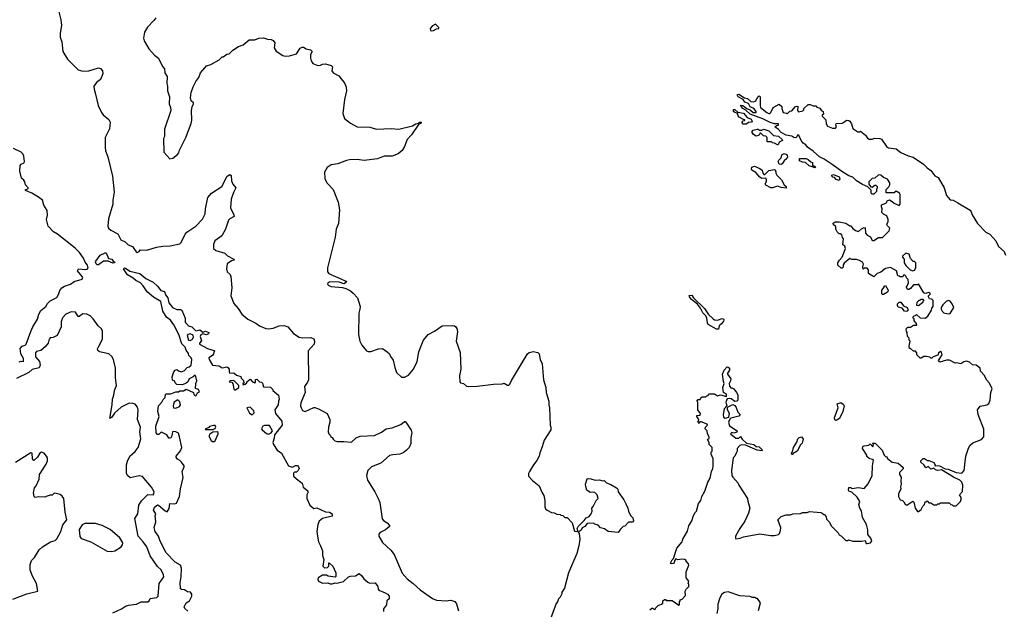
# Model space of a CAD drawing. Extents: x 2086813 to 2278017, y 548126 to 753336.
# Tile 376 of 461: x 2241699 to 2251895, y 621048 to 627155. Entities that reach past the tile are written whole.
import ezdxf

# ---------------------------------------------------------------- set-up
doc = ezdxf.new("R2010")
doc.units = 0

msp = doc.modelspace()

# ---------------------------------------------------------------- linework, layer by layer
at = {"layer": '0CON10XD'}
for points in [[(2242106, 627235), (2242127, 627155), (2242134, 627094), (2242119, 627015), (2242120, 626975), (2242135, 626925), (2242147, 626827), (2242195, 626745), (2242304, 626634), (2242355, 626623), (2242415, 626624), (2242515, 626656), (2242535, 626648), (2242558, 626625), (2242561, 626595), (2242536, 626535), (2242494, 626505), (2242468, 626465), (2242469, 626435), (2242485, 626385), (2242513, 626265), (2242548, 626195), (2242565, 626168), (2242621, 626121), (2242638, 626095), (2242628, 626025), (2242586, 625934), (2242583, 625835), (2242589, 625795), (2242613, 625735), (2242660, 625535), (2242677, 625367), (2242663, 625287), (2242663, 625243), (2242619, 625091), (2242611, 625015), (2242620, 624995), (2242643, 624975), (2242715, 624936), (2242746, 624876), (2242790, 624855), (2242823, 624823), (2242867, 624805), (2242905, 624749), (2242915, 624744), (2242937, 624755), (2242948, 624772), (2243015, 624767), (2243115, 624799), (2243181, 624809), (2243259, 624811), (2243359, 624835), (2243373, 624847), (2243414, 624935), (2243430, 624955), (2243525, 625015), (2243591, 625089), (2243620, 625145), (2243622, 625195), (2243646, 625314), (2243685, 625357), (2243792, 625428), (2243847, 625535), (2243875, 625550), (2243890, 625540), (2243892, 625485), (2243905, 625450), (2243938, 625415), (2243915, 625365), (2243888, 625295), (2243884, 625206), (2243918, 625135), (2243920, 625115), (2243875, 625091), (2243863, 625077), (2243832, 624985), (2243794, 624916), (2243721, 624865), (2243706, 624825), (2243706, 624785), (2243732, 624765), (2243825, 624738), (2243850, 624710), (2243916, 624675), (2243920, 624665), (2243894, 624656), (2243848, 624625), (2243840, 624575), (2243848, 624545), (2243880, 624515), (2243886, 624496), (2243896, 624376), (2243886, 624296), (2243916, 624215), (2243962, 624165), (2244001, 624105), (2244063, 624053), (2244145, 624011), (2244183, 623983), (2244248, 623958), (2244275, 623954), (2244325, 623960), (2244385, 623983), (2244437, 623987), (2244475, 623972), (2244535, 623904), (2244595, 623868), (2244629, 623859), (2244715, 623862), (2244745, 623850), (2244751, 623825), (2244747, 623795), (2244687, 623725), (2244689, 623425), (2244679, 623401), (2244648, 623355), (2244656, 623295), (2244610, 623185), (2244608, 623155), (2244613, 623135), (2244627, 623107), (2244655, 623097), (2244745, 623138), (2244755, 623137), (2244795, 623124), (2244885, 623077), (2244912, 623015), (2244912, 622985), (2244898, 622935), (2244892, 622885), (2244900, 622865), (2244915, 622850), (2244920, 622835), (2244936, 622826), (2244945, 622810), (2244964, 622794), (2244987, 622787), (2245056, 622786), (2245135, 622779), (2245185, 622823), (2245225, 622840), (2245375, 622849), (2245445, 622883), (2245495, 622918), (2245555, 622929), (2245645, 622961), (2245685, 622993), (2245692, 622992), (2245706, 622976), (2245753, 622903), (2245761, 622875), (2245751, 622829), (2245750, 622765), (2245732, 622725), (2245704, 622695), (2245672, 622668), (2245637, 622653), (2245565, 622648), (2245530, 622640), (2245440, 622560), (2245344, 622525), (2245306, 622485), (2245292, 622435), (2245302, 622385), (2245376, 622265), (2245410, 622195), (2245427, 622155), (2245454, 621985), (2245466, 621966), (2245503, 621943), (2245530, 621915), (2245530, 621905), (2245488, 621872), (2245433, 621845), (2245419, 621825), (2245418, 621805), (2245455, 621738), (2245541, 621661), (2245578, 621615), (2245661, 621421), (2245712, 621362), (2245775, 621316), (2245848, 621248), (2245975, 621159), (2246015, 621143), (2246115, 621136), (2246165, 621142), (2246205, 621130), (2246223, 621103), (2246243, 621033)], [(2243110, 627175), (2243090, 627145), (2243024, 627076), (2242993, 627025), (2242980, 626965), (2242988, 626935), (2243035, 626852), (2243095, 626788), (2243138, 626755), (2243179, 626669), (2243198, 626645), (2243203, 626605), (2243227, 626565), (2243223, 626495), (2243231, 626465), (2243229, 626419), (2243249, 626355), (2243247, 626285), (2243261, 626245), (2243263, 626215), (2243198, 626022), (2243200, 625945), (2243190, 625925), (2243193, 625783), (2243255, 625712), (2243285, 625722), (2243333, 625757), (2243347, 625775), (2243353, 625805), (2243421, 625935), (2243475, 626080), (2243481, 626115), (2243477, 626213), (2243486, 626254), (2243500, 626285), (2243498, 626295), (2243474, 626314), (2243467, 626345), (2243475, 626400), (2243495, 626460), (2243524, 626516), (2243553, 626555), (2243573, 626605), (2243615, 626658), (2243634, 626676), (2243680, 626690), (2243765, 626738), (2243795, 626770), (2243805, 626770), (2243845, 626798), (2243867, 626803), (2243905, 626838), (2243964, 626876), (2244012, 626895), (2244075, 626948), (2244135, 626947), (2244175, 626964), (2244225, 626967), (2244264, 626954), (2244305, 626950), (2244325, 626938), (2244340, 626915), (2244333, 626865), (2244355, 626828), (2244425, 626783), (2244447, 626777), (2244495, 626779), (2244565, 626803), (2244605, 626861), (2244625, 626870), (2244639, 626869), (2244665, 626853), (2244712, 626842), (2244727, 626827), (2244711, 626795), (2244712, 626755), (2244718, 626728), (2244735, 626700), (2244785, 626681), (2244815, 626683), (2244834, 626696), (2244865, 626699), (2244925, 626682), (2244938, 626665), (2244932, 626625), (2244944, 626604), (2245005, 626573), (2245067, 626495), (2245080, 626455), (2245083, 626417), (2245062, 626328), (2245047, 626185), (2245063, 626133), (2245125, 626082), (2245195, 626046), (2245325, 626040), (2245395, 626022), (2245545, 626028), (2245625, 626020), (2245766, 626054), (2245800, 626075), (2245828, 626082), (2245840, 626095), (2245858, 626095), (2245856, 626084), (2245830, 626070), (2245756, 625964), (2245712, 625915), (2245685, 625840), (2245659, 625801), (2245620, 625765), (2245555, 625742), (2245475, 625742), (2245405, 625712), (2245267, 625697), (2245195, 625707), (2245115, 625702), (2245084, 625696), (2244995, 625662), (2244925, 625652), (2244883, 625625), (2244854, 625574), (2244858, 625505), (2244885, 625462), (2244946, 625395), (2244996, 625266), (2245012, 625185), (2245002, 625045), (2244978, 624985), (2244966, 624904), (2244888, 624585), (2244888, 624545), (2244902, 624525), (2244920, 624515), (2245018, 624475), (2245078, 624445), (2245082, 624435), (2245055, 624420), (2245006, 624436), (2244912, 624438), (2244891, 624429), (2244888, 624415), (2244902, 624402), (2244925, 624393), (2245041, 624381), (2245075, 624371), (2245125, 624346), (2245154, 624324), (2245196, 624275), (2245224, 624184), (2245223, 624155), (2245210, 624115), (2245208, 623895), (2245222, 623825), (2245243, 623783), (2245290, 623725), (2245308, 623718), (2245335, 623718), (2245414, 623746), (2245455, 623748), (2245506, 623716), (2245528, 623695), (2245540, 623665), (2245567, 623627), (2245583, 623553), (2245602, 623502), (2245653, 623453), (2245685, 623452), (2245725, 623472), (2245776, 623534), (2245814, 623616), (2245834, 623716), (2245863, 623795), (2245882, 623835), (2245929, 623895), (2245995, 623928), (2246075, 623984), (2246185, 623987), (2246203, 623983), (2246215, 623972), (2246226, 623956), (2246234, 623925), (2246219, 623825), (2246261, 623709), (2246266, 623535), (2246252, 623465), (2246257, 623405), (2246264, 623394), (2246296, 623386), (2246325, 623360), (2246346, 623356), (2246435, 623358), (2246605, 623380), (2246695, 623383), (2246715, 623390), (2246751, 623371), (2246765, 623371), (2246775, 623380), (2246792, 623418), (2246957, 623693), (2246975, 623708), (2247015, 623717), (2247065, 623708), (2247078, 623695), (2247090, 623635), (2247109, 623589), (2247124, 623424), (2247148, 623345), (2247152, 623295), (2247178, 623205), (2247178, 623165), (2247187, 623133), (2247193, 622955), (2247200, 622935), (2247198, 622905), (2247132, 622798), (2247108, 622732), (2247085, 622670), (2247079, 622635), (2247055, 622588), (2247020, 622545), (2246978, 622475), (2246968, 622455), (2246968, 622428), (2247011, 622381), (2247078, 622325), (2247105, 622260), (2247127, 622225), (2247137, 622175), (2247138, 622108), (2247145, 622090), (2247163, 622073), (2247205, 622052), (2247235, 622048), (2247263, 622033), (2247295, 622030), (2247303, 622023), (2247325, 622020), (2247345, 622000), (2247368, 621998), (2247420, 621945), (2247445, 621858), (2247468, 621852), (2247478, 621862), (2247473, 621885), (2247482, 621905), (2247545, 621968), (2247564, 621996), (2247595, 622008), (2247618, 622035), (2247628, 622065), (2247623, 622097), (2247637, 622113), (2247668, 622175), (2247690, 622195), (2247678, 622235), (2247655, 622258), (2247635, 622262), (2247605, 622258), (2247573, 622283), (2247561, 622321), (2247560, 622345), (2247575, 622398), (2247585, 622402), (2247615, 622400), (2247657, 622387), (2247705, 622390), (2247735, 622380), (2247752, 622382), (2247775, 622358), (2247821, 622341), (2247880, 622305), (2247892, 622292), (2247898, 622265), (2247955, 622180), (2247975, 622140), (2247997, 622097), (2248003, 622063), (2248025, 622020), (2248048, 621995), (2248057, 621963), (2248045, 621950), (2248005, 621950), (2247965, 621910), (2247950, 621905), (2247922, 621878), (2247897, 621843), (2247793, 621853), (2247755, 621880), (2247713, 621893), (2247688, 621918), (2247655, 621930), (2247645, 621940), (2247575, 621938), (2247553, 621907), (2247525, 621890), (2247513, 621867), (2247482, 621848), (2247492, 621832), (2247498, 621775), (2247490, 621705), (2247468, 621625), (2247382, 621425), (2247342, 621268), (2247313, 621227), (2247312, 621208), (2247297, 621173), (2247280, 621155), (2247270, 621125), (2247253, 621107), (2247185, 620920)], [(2245965, 627038), (2245985, 627042), (2246015, 627060), (2246040, 627065), (2246040, 627075), (2246005, 627110), (2245975, 627092), (2245950, 627065), (2245952, 627042), (2245965, 627038)], [(2250355, 624973), (2250385, 624962), (2250415, 624988), (2250445, 625002), (2250455, 625000), (2250458, 624945), (2250475, 624922), (2250510, 624905), (2250522, 624875), (2250535, 624868), (2250545, 624868), (2250591, 624899), (2250635, 624898), (2250703, 624967), (2250710, 624995), (2250685, 625020), (2250680, 625035), (2250692, 625065), (2250692, 625085), (2250680, 625125), (2250645, 625140), (2250628, 625158), (2250630, 625195), (2250622, 625215), (2250623, 625237), (2250667, 625253), (2250680, 625265), (2250682, 625278), (2250705, 625288), (2250735, 625272), (2250754, 625254), (2250805, 625230), (2250818, 625245), (2250816, 625346), (2250809, 625359), (2250775, 625380), (2250755, 625362), (2250672, 625362), (2250670, 625395), (2250698, 625425), (2250708, 625445), (2250708, 625465), (2250685, 625502), (2250645, 625520), (2250618, 625545), (2250605, 625549), (2250588, 625545), (2250555, 625512), (2250525, 625510), (2250492, 625475), (2250493, 625453), (2250512, 625422), (2250525, 625420), (2250555, 625440), (2250565, 625440), (2250577, 625427), (2250580, 625415), (2250570, 625395), (2250570, 625375), (2250545, 625348), (2250528, 625348), (2250518, 625358), (2250518, 625388), (2250483, 625423), (2250425, 625447), (2250365, 625487), (2250325, 625523), (2250285, 625538), (2250224, 625574), (2250111, 625655), (2250030, 625710), (2249980, 625735), (2249915, 625793), (2249858, 625835), (2249839, 625859), (2249812, 625875), (2249790, 625905), (2249768, 625958), (2249752, 625958), (2249748, 625942), (2249735, 625930), (2249715, 625933), (2249695, 625950), (2249635, 625959), (2249585, 625986), (2249558, 626018), (2249520, 626045), (2249535, 626060), (2249558, 626062), (2249558, 626075), (2249516, 626076), (2249469, 626089), (2249395, 626128), (2249265, 626175), (2249218, 626218), (2249188, 626235), (2249169, 626255), (2249165, 626268), (2249186, 626266), (2249228, 626235), (2249268, 626218), (2249294, 626194), (2249326, 626194), (2249327, 626205), (2249300, 626235), (2249264, 626254), (2249246, 626286), (2249209, 626299), (2249190, 626330), (2249140, 626355), (2249128, 626375), (2249145, 626383), (2249204, 626344), (2249237, 626337), (2249269, 626309), (2249296, 626304), (2249318, 626312), (2249345, 626360), (2249358, 626368), (2249368, 626355), (2249368, 626265), (2249372, 626245), (2249435, 626192), (2249455, 626184), (2249468, 626185), (2249478, 626195), (2249503, 626247), (2249565, 626280), (2249590, 626255), (2249590, 626235), (2249604, 626194), (2249638, 626188), (2249645, 626180), (2249673, 626207), (2249695, 626212), (2249733, 626257), (2249758, 626258), (2249752, 626215), (2249765, 626200), (2249808, 626212), (2249818, 626222), (2249820, 626235), (2249863, 626277), (2249885, 626278), (2249915, 626262), (2249942, 626262), (2249955, 626250), (2249985, 626240), (2249997, 626217), (2250018, 626205), (2250022, 626178), (2250010, 626165), (2250010, 626155), (2250047, 626117), (2250049, 626075), (2250065, 626053), (2250115, 626033), (2250147, 626033), (2250158, 626045), (2250150, 626065), (2250155, 626080), (2250215, 626082), (2250265, 626113), (2250285, 626111), (2250297, 626105), (2250314, 626075), (2250327, 626027), (2250380, 625995), (2250395, 625992), (2250405, 626000), (2250458, 625958), (2250477, 625927), (2250495, 625918), (2250525, 625918), (2250555, 625927), (2250605, 625924), (2250625, 625917), (2250675, 625840), (2250695, 625828), (2250775, 625817), (2250825, 625779), (2250900, 625745), (2250952, 625732), (2251057, 625657), (2251095, 625619), (2251135, 625592), (2251176, 625536), (2251210, 625520), (2251273, 625415), (2251296, 625335), (2251313, 625313), (2251335, 625290), (2251365, 625284), (2251415, 625259), (2251542, 625182), (2251553, 625165), (2251562, 625132), (2251617, 625045), (2251704, 624954), (2251746, 624935), (2251806, 624865), (2251836, 624805), (2251893, 624753), (2251908, 624715)], [(2249192, 626072), (2249180, 626085), (2249180, 626095), (2249192, 626108), (2249208, 626112), (2249208, 626118), (2249195, 626120), (2249150, 626145), (2249138, 626158), (2249137, 626177), (2249128, 626188), (2249105, 626193), (2249092, 626205), (2249090, 626225), (2249106, 626225), (2249136, 626196), (2249195, 626187), (2249232, 626142), (2249274, 626125), (2249283, 626105), (2249276, 626094), (2249245, 626090), (2249225, 626072), (2249192, 626072)], [(2249555, 625860), (2249545, 625860), (2249517, 625877), (2249495, 625880), (2249485, 625890), (2249440, 625890), (2249440, 625935), (2249425, 625950), (2249402, 625952), (2249375, 625980), (2249362, 625978), (2249360, 625965), (2249350, 625955), (2249325, 625948), (2249297, 625967), (2249280, 625995), (2249295, 626010), (2249335, 626020), (2249345, 626020), (2249355, 626010), (2249385, 626010), (2249405, 626020), (2249455, 626005), (2249506, 625956), (2249558, 625948), (2249594, 625915), (2249597, 625903), (2249564, 625886), (2249555, 625860)], [(2241695, 623610), (2241715, 623617), (2241738, 623615), (2241740, 623645), (2241713, 623693), (2241705, 623750), (2241725, 623774), (2241755, 623784), (2241766, 623794), (2241815, 623925), (2241836, 623975), (2241885, 624054), (2241896, 624104), (2241918, 624142), (2241971, 624185), (2241986, 624215), (2242015, 624244), (2242084, 624276), (2242103, 624307), (2242115, 624350), (2242135, 624376), (2242165, 624396), (2242225, 624414), (2242265, 624442), (2242345, 624468), (2242353, 624485), (2242348, 624495), (2242298, 624555), (2242310, 624575), (2242385, 624567), (2242399, 624571), (2242408, 624585), (2242403, 624613), (2242377, 624645), (2242360, 624685), (2242318, 624745), (2242275, 624788), (2242092, 624932), (2242048, 624958), (2241996, 625015), (2241978, 625085), (2241989, 625131), (2241985, 625178), (2241951, 625235), (2241934, 625284), (2241895, 625317), (2241825, 625357), (2241760, 625385), (2241760, 625395), (2241786, 625404), (2241788, 625415), (2241758, 625445), (2241753, 625475), (2241743, 625493), (2241718, 625515), (2241701, 625585), (2241706, 625644), (2241715, 625657), (2241745, 625672), (2241750, 625685), (2241743, 625743), (2241732, 625765), (2241715, 625782), (2241635, 625822)], [(2249585, 625656), (2249565, 625659), (2249554, 625685), (2249560, 625700), (2249583, 625725), (2249590, 625755), (2249615, 625768), (2249638, 625758), (2249648, 625748), (2249650, 625735), (2249643, 625717), (2249615, 625692), (2249595, 625661), (2249585, 625656)], [(2249935, 625620), (2249875, 625642), (2249837, 625677), (2249805, 625680), (2249775, 625692), (2249773, 625717), (2249845, 625717), (2249865, 625708), (2249892, 625682), (2249910, 625675), (2249910, 625645), (2249928, 625638), (2249940, 625625), (2249935, 625620)], [(2249635, 625410), (2249585, 625416), (2249545, 625431), (2249495, 625412), (2249477, 625413), (2249425, 625442), (2249418, 625455), (2249432, 625478), (2249432, 625495), (2249425, 625512), (2249385, 625510), (2249365, 625523), (2249322, 625572), (2249282, 625595), (2249278, 625605), (2249282, 625628), (2249309, 625639), (2249365, 625614), (2249386, 625596), (2249393, 625565), (2249405, 625552), (2249415, 625552), (2249456, 625594), (2249515, 625602), (2249525, 625598), (2249529, 625565), (2249539, 625545), (2249587, 625497), (2249614, 625444), (2249636, 625426), (2249635, 625410)], [(2250185, 625490), (2250155, 625500), (2250135, 625520), (2250120, 625525), (2250110, 625535), (2250110, 625545), (2250125, 625552), (2250185, 625527), (2250192, 625505), (2250185, 625490)], [(2248695, 622052), (2248707, 622065), (2248730, 622145), (2248752, 622175), (2248762, 622215), (2248795, 622270), (2248826, 622364), (2248850, 622405), (2248862, 622475), (2248878, 622505), (2248880, 622535), (2248880, 622605), (2248860, 622655), (2248860, 622675), (2248870, 622685), (2248870, 622725), (2248840, 622755), (2248840, 622775), (2248820, 622805), (2248838, 622822), (2248840, 622835), (2248820, 622865), (2248817, 622897), (2248798, 622918), (2248800, 622935), (2248820, 622955), (2248818, 622965), (2248755, 622990), (2248742, 622988), (2248735, 622972), (2248720, 622985), (2248730, 622995), (2248732, 623015), (2248710, 623045), (2248710, 623055), (2248745, 623060), (2248750, 623075), (2248720, 623115), (2248720, 623195), (2248710, 623205), (2248725, 623220), (2248745, 623220), (2248752, 623238), (2248765, 623250), (2248805, 623250), (2248815, 623260), (2248828, 623262), (2248835, 623280), (2248895, 623280), (2248925, 623260), (2248955, 623270), (2249018, 623252), (2249019, 623275), (2248988, 623295), (2248979, 623345), (2248994, 623385), (2248986, 623406), (2248978, 623485), (2248994, 623526), (2249025, 623558), (2249037, 623557), (2249050, 623545), (2249049, 623525), (2249029, 623495), (2249029, 623485), (2249064, 623435), (2249061, 623415), (2249047, 623385), (2249048, 623358), (2249065, 623340), (2249075, 623342), (2249095, 623332), (2249123, 623295), (2249135, 623270), (2249137, 623213), (2249125, 623202), (2249105, 623200), (2249065, 623227), (2249045, 623231), (2249025, 623228), (2249011, 623195), (2249022, 623155), (2248994, 623125), (2248984, 623065), (2248989, 623039), (2249005, 623026), (2249043, 623037), (2249051, 623075), (2249029, 623115), (2249028, 623142), (2249085, 623168), (2249105, 623158), (2249119, 623139), (2249135, 623090), (2249160, 623065), (2249145, 623050), (2249063, 623027), (2249053, 623017), (2249038, 622985), (2249049, 622949), (2249130, 622895), (2249126, 622884), (2249115, 622878), (2249095, 622873), (2249075, 622878), (2249060, 622865), (2249115, 622822), (2249145, 622822), (2249165, 622838), (2249181, 622811), (2249225, 622770), (2249302, 622755), (2249324, 622734), (2249355, 622730), (2249390, 622695), (2249385, 622690), (2249335, 622697), (2249215, 622748), (2249175, 622750), (2249155, 622743), (2249129, 622715), (2249128, 622685), (2249118, 622665), (2249106, 622634), (2249088, 622615), (2249071, 622485), (2249074, 622435), (2249083, 622415), (2249138, 622355), (2249145, 622332), (2249236, 622196), (2249238, 622168), (2249260, 622095), (2249246, 622044), (2249208, 621962), (2249155, 621886), (2249112, 621805), (2249110, 621785), (2249115, 621778), (2249160, 621785), (2249195, 621800), (2249365, 621828), (2249475, 621812), (2249515, 621812), (2249557, 621823), (2249567, 621833), (2249577, 621863), (2249580, 621895), (2249550, 621975), (2249585, 622010), (2249635, 622028), (2249682, 622028), (2249705, 622038), (2249785, 622040), (2249805, 622050), (2249855, 622052), (2249878, 622062), (2249995, 622050), (2250010, 622045), (2250025, 622030), (2250035, 622030), (2250050, 622005), (2250053, 621983), (2250085, 621950), (2250103, 621913), (2250175, 621840), (2250185, 621820), (2250210, 621805), (2250255, 621760), (2250275, 621760), (2250282, 621768), (2250325, 621752), (2250415, 621752), (2250455, 621760), (2250465, 621730), (2250475, 621728), (2250508, 621735), (2250522, 621755), (2250512, 621785), (2250483, 621823), (2250482, 621872), (2250467, 621927), (2250428, 621998), (2250417, 622067), (2250400, 622095), (2250390, 622135), (2250398, 622165), (2250370, 622210), (2250315, 622260), (2250285, 622272), (2250280, 622285), (2250285, 622310), (2250305, 622310), (2250315, 622300), (2250385, 622308), (2250445, 622300), (2250484, 622346), (2250526, 622434), (2250530, 622535), (2250540, 622595), (2250495, 622610), (2250472, 622632), (2250470, 622645), (2250428, 622715), (2250430, 622735), (2250445, 622742), (2250492, 622748), (2250505, 622760), (2250535, 622730), (2250540, 622755), (2250530, 622765), (2250535, 622770), (2250558, 622768), (2250630, 622695), (2250650, 622645), (2250665, 622630), (2250675, 622630), (2250690, 622605), (2250733, 622573), (2250795, 622560), (2250848, 622518), (2250848, 622502), (2250810, 622465), (2250810, 622445), (2250828, 622415), (2250822, 622375), (2250828, 622345), (2250820, 622315), (2250822, 622295), (2250798, 622245), (2250798, 622215), (2250815, 622182), (2250840, 622175), (2250855, 622160), (2250867, 622137), (2250885, 622128), (2250948, 622168), (2250957, 622157), (2250972, 622095), (2250995, 622060), (2251005, 622060), (2251035, 622080), (2251050, 622115), (2251070, 622135), (2251075, 622160), (2251085, 622160), (2251095, 622170), (2251115, 622150), (2251135, 622150), (2251165, 622130), (2251195, 622130), (2251205, 622140), (2251225, 622140), (2251235, 622150), (2251325, 622150), (2251342, 622132), (2251355, 622130), (2251365, 622120), (2251395, 622120), (2251440, 622165), (2251448, 622188), (2251450, 622205), (2251430, 622235), (2251462, 622268), (2251467, 622335), (2251456, 622365), (2251434, 622385), (2251368, 622418), (2251245, 622494), (2251205, 622486), (2251184, 622494), (2251165, 622510), (2251135, 622500), (2251105, 622528), (2251083, 622513), (2251065, 622540), (2251032, 622572), (2251029, 622585), (2251055, 622611), (2251070, 622610), (2251098, 622588), (2251115, 622588), (2251165, 622567), (2251178, 622545), (2251175, 622530), (2251182, 622538), (2251225, 622534), (2251284, 622504), (2251315, 622499), (2251395, 622464), (2251455, 622457), (2251480, 622485), (2251497, 622635), (2251525, 622718), (2251542, 622748), (2251569, 622771), (2251660, 622805), (2251682, 622835), (2251683, 622915), (2251624, 623064), (2251618, 623115), (2251645, 623152), (2251715, 623164), (2251735, 623180), (2251750, 623215), (2251756, 623294), (2251769, 623335), (2251739, 623395), (2251711, 623425), (2251689, 623469), (2251650, 623515), (2251644, 623544), (2251605, 623577), (2251565, 623580), (2251536, 623606), (2251505, 623617), (2251475, 623612), (2251445, 623592), (2251405, 623602), (2251385, 623598), (2251327, 623627), (2251295, 623630), (2251228, 623608), (2251214, 623626), (2251250, 623685), (2251245, 623710), (2251235, 623717), (2251215, 623702), (2251205, 623680), (2251158, 623662), (2251145, 623650), (2251135, 623650), (2251125, 623660), (2251085, 623668), (2251063, 623667), (2251035, 623650), (2251025, 623650), (2250990, 623685), (2250990, 623705), (2250975, 623720), (2250955, 623720), (2250925, 623750), (2250915, 623750), (2250910, 623775), (2250920, 623825), (2250910, 623835), (2250910, 623855), (2250892, 623875), (2250890, 623915), (2250882, 623925), (2250878, 623952), (2250895, 623970), (2250925, 623970), (2250955, 623990), (2250988, 623992), (2250987, 624007), (2250960, 624035), (2250960, 624055), (2250950, 624065), (2250952, 624078), (2250962, 624088), (2250975, 624090), (2250985, 624100), (2251025, 624068), (2251075, 624062), (2251102, 624085), (2251140, 624145), (2251143, 624167), (2251160, 624185), (2251158, 624248), (2251145, 624260), (2251120, 624265), (2251110, 624285), (2251110, 624295), (2251130, 624315), (2251115, 624328), (2251075, 624320), (2251060, 624325), (2251008, 624418), (2250995, 624410), (2250955, 624408), (2250925, 624372), (2250905, 624360), (2250892, 624362), (2250883, 624385), (2250902, 624428), (2250900, 624465), (2250882, 624482), (2250880, 624495), (2250865, 624510), (2250852, 624508), (2250845, 624490), (2250815, 624490), (2250808, 624498), (2250792, 624502), (2250780, 624555), (2250715, 624588), (2250665, 624578), (2250615, 624540), (2250580, 624525), (2250545, 624490), (2250490, 624525), (2250490, 624565), (2250475, 624580), (2250445, 624580), (2250432, 624572), (2250430, 624595), (2250437, 624623), (2250425, 624642), (2250395, 624662), (2250365, 624670), (2250315, 624672), (2250295, 624680), (2250237, 624633), (2250228, 624615), (2250227, 624593), (2250215, 624580), (2250205, 624580), (2250172, 624612), (2250170, 624635), (2250188, 624665), (2250216, 624694), (2250252, 624785), (2250245, 624810), (2250223, 624823), (2250230, 624885), (2250218, 624898), (2250212, 624925), (2250197, 624937), (2250185, 624938), (2250166, 624956), (2250152, 624985), (2250152, 625012), (2250125, 625030), (2250122, 625048), (2250145, 625060), (2250185, 625060), (2250255, 625048), (2250295, 625020), (2250305, 625020), (2250325, 624992), (2250355, 624973)], [(2242515, 624615), (2242503, 624615), (2242492, 624625), (2242484, 624645), (2242488, 624655), (2242534, 624716), (2242585, 624740), (2242595, 624741), (2242620, 624680), (2242655, 624675), (2242669, 624655), (2242683, 624645), (2242681, 624635), (2242665, 624632), (2242614, 624654), (2242566, 624654), (2242515, 624615)], [(2250945, 624552), (2250965, 624560), (2250978, 624585), (2250978, 624635), (2250965, 624650), (2250952, 624652), (2250925, 624680), (2250910, 624725), (2250875, 624738), (2250840, 624705), (2250840, 624695), (2250858, 624675), (2250858, 624638), (2250875, 624610), (2250920, 624565), (2250945, 624552)], [(2243439, 621029), (2243410, 621055), (2243403, 621075), (2243422, 621115), (2243458, 621135), (2243482, 621185), (2243482, 621205), (2243467, 621227), (2243438, 621228), (2243405, 621248), (2243375, 621252), (2243365, 621260), (2243362, 621325), (2243371, 621385), (2243374, 621475), (2243364, 621504), (2243309, 621535), (2243215, 621634), (2243154, 621755), (2243136, 621806), (2243103, 621855), (2243092, 621895), (2243109, 621955), (2243102, 622015), (2243108, 622035), (2243086, 622075), (2243095, 622107), (2243125, 622129), (2243137, 622125), (2243205, 622066), (2243225, 622058), (2243247, 622093), (2243255, 622142), (2243305, 622141), (2243322, 622148), (2243355, 622217), (2243364, 622295), (2243392, 622412), (2243382, 622475), (2243404, 622525), (2243403, 622535), (2243375, 622572), (2243359, 622589), (2243334, 622604), (2243320, 622625), (2243320, 622635), (2243365, 622690), (2243380, 622725), (2243353, 622835), (2243343, 622873), (2243317, 622887), (2243295, 622890), (2243282, 622885), (2243276, 622845), (2243265, 622823), (2243255, 622820), (2243245, 622822), (2243222, 622855), (2243175, 622880), (2243165, 622882), (2243140, 622860), (2243125, 622858), (2243113, 622875), (2243110, 622945), (2243142, 623045), (2243130, 623095), (2243138, 623155), (2243171, 623195), (2243185, 623222), (2243207, 623243), (2243208, 623272), (2243215, 623280), (2243265, 623280), (2243315, 623299), (2243345, 623300), (2243358, 623312), (2243395, 623312), (2243425, 623328), (2243500, 623295), (2243503, 623273), (2243515, 623260), (2243526, 623264), (2243541, 623289), (2243560, 623305), (2243550, 623325), (2243520, 623335), (2243522, 623385), (2243533, 623415), (2243525, 623460), (2243515, 623472), (2243496, 623454), (2243454, 623436), (2243441, 623405), (2243425, 623389), (2243385, 623372), (2243326, 623376), (2243308, 623395), (2243305, 623410), (2243282, 623422), (2243280, 623455), (2243294, 623506), (2243308, 623525), (2243325, 623532), (2243345, 623518), (2243375, 623508), (2243405, 623522), (2243435, 623552), (2243455, 623560), (2243475, 623578), (2243481, 623635), (2243475, 623651), (2243452, 623675), (2243449, 623699), (2243425, 623731), (2243413, 623763), (2243378, 623798), (2243348, 623895), (2243296, 623995), (2243261, 624041), (2243218, 624075), (2243181, 624135), (2243160, 624235), (2243085, 624280), (2243020, 624335), (2242979, 624399), (2242950, 624430), (2242903, 624453), (2242875, 624479), (2242815, 624513), (2242773, 624575), (2242785, 624584), (2242795, 624582), (2242841, 624551), (2242945, 624526), (2243005, 624475), (2243080, 624435), (2243126, 624395), (2243161, 624351), (2243198, 624338), (2243209, 624305), (2243234, 624275), (2243243, 624223), (2243283, 624175), (2243325, 624154), (2243365, 624152), (2243378, 624145), (2243413, 624065), (2243413, 624023), (2243448, 623985), (2243482, 623972), (2243525, 623931), (2243565, 623943), (2243595, 623920), (2243625, 623928), (2243657, 623915), (2243655, 623902), (2243635, 623890), (2243595, 623902), (2243575, 623892), (2243567, 623875), (2243581, 623829), (2243560, 623805), (2243560, 623795), (2243645, 623748), (2243720, 623725), (2243712, 623718), (2243707, 623695), (2243695, 623678), (2243659, 623651), (2243662, 623635), (2243695, 623576), (2243765, 623569), (2243795, 623549), (2243845, 623558), (2243855, 623552), (2243867, 623535), (2243867, 623507), (2243875, 623492), (2243916, 623496), (2243945, 623472), (2243988, 623458), (2243992, 623442), (2244017, 623417), (2244020, 623395), (2244010, 623385), (2244015, 623370), (2244025, 623380), (2244035, 623380), (2244050, 623395), (2244050, 623405), (2244085, 623430), (2244110, 623405), (2244135, 623392), (2244142, 623398), (2244142, 623428), (2244155, 623430), (2244183, 623403), (2244202, 623402), (2244215, 623390), (2244225, 623352), (2244297, 623347), (2244320, 623325), (2244320, 623315), (2244378, 623265), (2244387, 623225), (2244378, 623202), (2244377, 623165), (2244342, 623115), (2244348, 623075), (2244415, 622998), (2244419, 622955), (2244338, 622855), (2244335, 622820), (2244320, 622775), (2244327, 622755), (2244367, 622697), (2244410, 622665), (2244482, 622535), (2244525, 622520), (2244555, 622538), (2244575, 622537), (2244588, 622525), (2244592, 622505), (2244584, 622486), (2244565, 622468), (2244545, 622468), (2244535, 622458), (2244533, 622435), (2244538, 622425), (2244582, 622385), (2244626, 622356), (2244634, 622314), (2244682, 622275), (2244682, 622255), (2244672, 622235), (2244674, 622195), (2244705, 622126), (2244745, 622092), (2244775, 622098), (2244865, 622059), (2244908, 622055), (2244934, 622035), (2244936, 622014), (2244835, 621988), (2244801, 621959), (2244788, 621925), (2244777, 621855), (2244784, 621806), (2244792, 621745), (2244816, 621706), (2244834, 621655), (2244834, 621605), (2244848, 621565), (2244839, 621495), (2244855, 621477), (2244888, 621482), (2244902, 621495), (2244900, 621525), (2244905, 621530), (2244942, 621495), (2244972, 621425), (2244972, 621388), (2244965, 621380), (2244895, 621392), (2244875, 621402), (2244835, 621402), (2244790, 621375), (2244788, 621358), (2244795, 621340), (2244835, 621320), (2244891, 621321), (2244915, 621310), (2244935, 621310), (2244965, 621322), (2244985, 621320), (2245053, 621337), (2245105, 621384), (2245125, 621391), (2245176, 621394), (2245215, 621418), (2245243, 621393), (2245262, 621365), (2245305, 621329), (2245325, 621319), (2245381, 621321), (2245407, 621285), (2245410, 621255), (2245420, 621245), (2245485, 621220), (2245509, 621205), (2245526, 621185), (2245527, 621155), (2245500, 621135), (2245498, 621095), (2245468, 621052), (2245467, 621025)], [(2250635, 624308), (2250628, 624315), (2250628, 624352), (2250650, 624385), (2250650, 624395), (2250665, 624400), (2250692, 624355), (2250692, 624345), (2250685, 624332), (2250645, 624310), (2250635, 624308)], [(2248915, 623948), (2248829, 623999), (2248821, 624015), (2248816, 624065), (2248806, 624086), (2248775, 624120), (2248748, 624168), (2248717, 624207), (2248656, 624255), (2248634, 624285), (2248632, 624298), (2248660, 624300), (2248678, 624275), (2248790, 624165), (2248831, 624101), (2248879, 624055), (2248895, 624046), (2248925, 624043), (2248975, 624060), (2248988, 624055), (2248992, 624045), (2248987, 624033), (2248968, 624005), (2248943, 623985), (2248935, 623950), (2248915, 623948)], [(2250885, 624132), (2250862, 624135), (2250838, 624168), (2250797, 624177), (2250788, 624195), (2250788, 624212), (2250805, 624230), (2250825, 624230), (2250850, 624190), (2250888, 624175), (2250898, 624145), (2250885, 624132)], [(2251005, 624190), (2250990, 624195), (2250992, 624228), (2251015, 624250), (2251025, 624250), (2251035, 624260), (2251055, 624260), (2251060, 624245), (2251052, 624238), (2251050, 624225), (2251005, 624190)], [(2251315, 624108), (2251335, 624112), (2251372, 624175), (2251355, 624212), (2251335, 624238), (2251315, 624248), (2251294, 624236), (2251257, 624203), (2251240, 624175), (2251240, 624155), (2251250, 624135), (2251268, 624118), (2251315, 624108)], [(2242665, 621010), (2242755, 621051), (2242795, 621079), (2242825, 621089), (2242908, 621102), (2242956, 621124), (2243025, 621126), (2243039, 621135), (2243051, 621159), (2243119, 621171), (2243134, 621185), (2243143, 621315), (2243191, 621385), (2243190, 621405), (2243165, 621455), (2243125, 621492), (2243052, 621602), (2243016, 621696), (2242977, 621745), (2242927, 621807), (2242892, 621988), (2242922, 622038), (2242932, 622125), (2242960, 622170), (2243025, 622236), (2243081, 622235), (2243089, 622245), (2243092, 622265), (2243065, 622312), (2242972, 622422), (2242935, 622429), (2242845, 622409), (2242819, 622429), (2242806, 622456), (2242807, 622545), (2242815, 622583), (2242839, 622635), (2242895, 622681), (2242927, 622725), (2242954, 622815), (2242943, 622885), (2242952, 622935), (2242921, 623015), (2242927, 623115), (2242921, 623141), (2242895, 623172), (2242875, 623181), (2242834, 623184), (2242750, 623140), (2242682, 623078), (2242655, 623038), (2242634, 623024), (2242658, 623165), (2242659, 623225), (2242674, 623265), (2242680, 623315), (2242703, 623367), (2242690, 623445), (2242690, 623545), (2242671, 623635), (2242655, 623668), (2242624, 623694), (2242525, 623714), (2242508, 623728), (2242506, 623745), (2242514, 623765), (2242556, 623845), (2242557, 623927), (2242545, 623952), (2242513, 623983), (2242462, 624055), (2242429, 624089), (2242396, 624106), (2242353, 624107), (2242315, 624079), (2242305, 624082), (2242276, 624125), (2242232, 624128), (2242177, 624105), (2242142, 624068), (2242128, 624025), (2242128, 623975), (2242088, 623885), (2242045, 623862), (2242015, 623860), (2242004, 623845), (2241994, 623805), (2241962, 623765), (2241920, 623730), (2241875, 623717), (2241864, 623706), (2241864, 623664), (2241906, 623615), (2241912, 623575), (2241901, 623549), (2241829, 623531), (2241795, 623502), (2241665, 623440)], [(2243465, 623831), (2243485, 623844), (2243500, 623865), (2243495, 623886), (2243465, 623900), (2243440, 623895), (2243433, 623885), (2243446, 623836), (2243465, 623831)], [(2243935, 623320), (2243970, 623345), (2243970, 623365), (2243918, 623418), (2243880, 623415), (2243870, 623405), (2243895, 623400), (2243908, 623388), (2243918, 623328), (2243925, 623320), (2243935, 623320)], [(2243315, 623131), (2243355, 623148), (2243363, 623165), (2243358, 623198), (2243336, 623216), (2243300, 623195), (2243289, 623155), (2243292, 623135), (2243315, 623131)], [(2250155, 623003), (2250141, 623011), (2250137, 623035), (2250176, 623134), (2250163, 623177), (2250195, 623188), (2250210, 623185), (2250230, 623170), (2250237, 623155), (2250224, 623095), (2250187, 623023), (2250155, 623003)], [(2244105, 623061), (2244128, 623082), (2244124, 623105), (2244085, 623143), (2244050, 623135), (2244078, 623078), (2244105, 623061)], [(2243705, 622910), (2243715, 622920), (2243725, 622920), (2243730, 622935), (2243725, 622950), (2243705, 622952), (2243665, 622940), (2243658, 622932), (2243620, 622915), (2243625, 622910), (2243705, 622910)], [(2244275, 622862), (2244303, 622877), (2244318, 622895), (2244285, 622950), (2244235, 622952), (2244217, 622943), (2244204, 622916), (2244210, 622905), (2244255, 622868), (2244275, 622862)], [(2243696, 622786), (2243715, 622787), (2243725, 622793), (2243756, 622865), (2243755, 622880), (2243745, 622887), (2243698, 622882), (2243667, 622863), (2243661, 622849), (2243661, 622835), (2243682, 622795), (2243696, 622786)], [(2249705, 622650), (2249695, 622650), (2249690, 622665), (2249702, 622678), (2249712, 622725), (2249745, 622780), (2249756, 622814), (2249772, 622828), (2249795, 622833), (2249811, 622811), (2249802, 622768), (2249785, 622750), (2249749, 622685), (2249710, 622660), (2249705, 622650)], [(2241627, 621153), (2241773, 621207), (2241887, 621235), (2241873, 621315), (2241829, 621399), (2241807, 621457), (2241807, 621513), (2241822, 621555), (2241852, 621585), (2241902, 621665), (2241934, 621696), (2242020, 621745), (2242068, 621762), (2242085, 621778), (2242126, 621854), (2242146, 621924), (2242188, 621975), (2242170, 622055), (2242157, 622195), (2242139, 622219), (2242117, 622237), (2242065, 622250), (2242050, 622245), (2242035, 622230), (2242015, 622230), (2241973, 622217), (2241965, 622210), (2241895, 622213), (2241860, 622205), (2241850, 622215), (2241842, 622255), (2241853, 622307), (2241870, 622325), (2241900, 622395), (2241903, 622445), (2241975, 622552), (2241986, 622585), (2241987, 622615), (2241977, 622635), (2241952, 622665), (2241926, 622676), (2241909, 622665), (2241884, 622625), (2241845, 622588), (2241832, 622605), (2241827, 622665), (2241815, 622667), (2241655, 622570)], [(2248278, 621042), (2248282, 621058), (2248312, 621088), (2248345, 621100), (2248358, 621112), (2248360, 621135), (2248375, 621150), (2248385, 621150), (2248395, 621140), (2248455, 621140), (2248525, 621090), (2248530, 621095), (2248530, 621125), (2248540, 621135), (2248540, 621145), (2248558, 621152), (2248595, 621190), (2248592, 621235), (2248600, 621255), (2248628, 621285), (2248627, 621307), (2248620, 621315), (2248629, 621339), (2248602, 621375), (2248602, 621435), (2248627, 621505), (2248625, 621520), (2248600, 621545), (2248600, 621555), (2248585, 621562), (2248555, 621567), (2248515, 621560), (2248495, 621570), (2248482, 621558), (2248477, 621533), (2248468, 621522), (2248445, 621520), (2248440, 621525), (2248455, 621560), (2248470, 621575), (2248505, 621680), (2248558, 621745), (2248566, 621775), (2248614, 621856), (2248628, 621912), (2248660, 621965), (2248675, 622020), (2248695, 622052)], [(2242655, 621646), (2242685, 621654), (2242750, 621695), (2242763, 621715), (2242766, 621736), (2242738, 621788), (2242635, 621873), (2242555, 621917), (2242485, 621936), (2242375, 621937), (2242347, 621923), (2242317, 621873), (2242321, 621801), (2242335, 621782), (2242436, 621746), (2242605, 621650), (2242655, 621646)], [(2249350, 621035), (2249370, 621115), (2249338, 621158), (2249325, 621160), (2249315, 621170), (2249285, 621170), (2249262, 621182), (2249155, 621188), (2249035, 621230), (2248998, 621222), (2248970, 621205), (2248948, 621165), (2248928, 621102), (2248928, 621055), (2248917, 621003)], [(2248225, 621042), (2248245, 621060), (2248255, 621060), (2248272, 621042)]]:
    msp.add_lwpolyline(points, dxfattribs=at)

doc.saveas('drawing.dxf')
